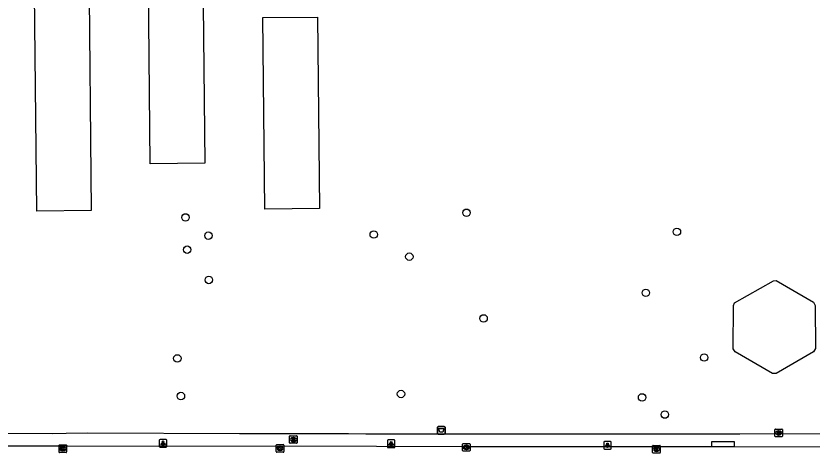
# Model space of a CAD drawing. Extents: x 161477 to 163040, y 383680 to 384868.
# Drawn here: x 162331 to 162435.8, y 384562.4 to 384619.9 of the extents above; entities that cross this region are included whole.
import ezdxf

# ---------------------------------------------------------------- set-up
doc = ezdxf.new("R2010")
doc.units = 0
for name, color, linetype in [('IMGEO_Afvalbak', 7, 'Continuous'), ('IMGEO_Boom', 7, 'Continuous'), ('IMGEO_Brandkraan', 7, 'Continuous'), ('IMGEO_Kolk', 7, 'Continuous'), ('IMGEO_Lichtpunt', 7, 'Continuous'), ('IMGEO_Pand', 7, 'Continuous'), ('IMGEO_Pand_vergunning_verleend', 7, 'Continuous'), ('IMGEO_Rijbaan_lokaal_open', 7, 'Continuous'), ('IMGEO_Voetpad_open', 7, 'Continuous')]:
    doc.layers.add(name, color=color, linetype=linetype)

msp = doc.modelspace()

# ---------------------------------------------------------------- linework, layer by layer
at = {"layer": 'IMGEO_Afvalbak'}
for p, q in [((162386.51, 384565.04), (162386.51, 384565.84)), ((162386.51, 384565.84), (162386.51, 384565.04)), ((162386.61, 384565.94), (162387.39, 384565.94)), ((162387.39, 384565.94), (162386.61, 384565.94)), ((162387.49, 384565.84), (162387.49, 384565.04)), ((162387.49, 384565.04), (162387.49, 384565.84)), ((162387.39, 384564.94), (162386.61, 384564.94)), ((162386.61, 384564.94), (162387.39, 384564.94))]:
    msp.add_line(p, q, dxfattribs=at)
msp.add_lwpolyline([(162386.65, 384565.65), (162387.35, 384565.65), (162387.2, 384565.18), (162386.8, 384565.18), (162386.65, 384565.65)], dxfattribs=at)
for centre, start, end in [((162386.61, 384565.84), 90, 180), ((162386.61, 384565.84), 90, 180), ((162387.39, 384565.84), 0, 90), ((162387.39, 384565.84), 360, 90), ((162386.61, 384565.04), 180, 270), ((162386.61, 384565.04), 180, 270), ((162387.39, 384565.04), 270, 0), ((162387.39, 384565.04), 270, 0)]:
    msp.add_arc(centre, 0.1, start, end, dxfattribs=at)
at = {"layer": 'IMGEO_Boom'}
for centre in [(162353.33, 384593.44), (162390.32, 384594.05), (162356.35, 384591.04), (162378.11, 384591.18), (162418.02, 384591.54), (162353.55, 384589.19), (162382.79, 384588.27), (162356.4, 384585.21), (162413.92, 384583.52), (162392.57, 384580.15), (162352.25, 384574.89), (162421.6, 384575), (162381.7, 384570.21), (162352.73, 384569.94), (162413.43, 384569.76), (162416.43, 384567.5)]:
    msp.add_circle(centre, 0.489, dxfattribs=at)
at = {"layer": 'IMGEO_Brandkraan'}
for p, q in [((162430.91, 384564.66), (162430.91, 384565.52)), ((162430.98, 384565.59), (162431.84, 384565.59)), ((162431.4, 384565.37), (162431.42, 384565.37)), ((162431.91, 384565.52), (162431.91, 384564.66)), ((162367.03, 384563.79), (162367.03, 384564.65)), ((162367.1, 384564.72), (162367.96, 384564.72)), ((162367.52, 384564.5), (162367.54, 384564.5)), ((162368.03, 384564.65), (162368.03, 384563.79)), ((162431.84, 384564.59), (162430.98, 384564.59)), ((162431.42, 384564.81), (162431.39, 384564.81)), ((162367.96, 384563.72), (162367.1, 384563.72)), ((162367.54, 384563.94), (162367.51, 384563.94))]:
    msp.add_line(p, q, dxfattribs=at)
for points in [[(162430.91, 384564.66), (162430.91, 384565.52)], [(162430.98, 384565.59), (162431.84, 384565.59)], [(162431.26, 384565.29), (162431.26, 384564.89), (162431.47, 384564.89)], [(162431.49, 384565.29), (162431.26, 384565.29)], [(162431.91, 384565.52), (162431.91, 384564.66)], [(162367.03, 384563.79), (162367.03, 384564.65)], [(162367.1, 384564.72), (162367.96, 384564.72)], [(162367.38, 384564.42), (162367.38, 384564.02), (162367.59, 384564.02)], [(162367.61, 384564.42), (162367.38, 384564.42)], [(162367.56, 384564.34), (162367.5, 384564.34), (162367.5, 384564.26)], [(162367.5, 384564.26), (162367.56, 384564.26)], [(162367.56, 384564.19), (162367.5, 384564.19), (162367.5, 384564.11)], [(162368.03, 384564.65), (162368.03, 384563.79)], [(162431.84, 384564.59), (162430.98, 384564.59)], [(162431.44, 384565.21), (162431.38, 384565.21), (162431.38, 384565.13)], [(162431.38, 384565.13), (162431.44, 384565.13)], [(162431.44, 384565.06), (162431.38, 384565.06), (162431.38, 384564.98)], [(162431.38, 384564.98), (162431.44, 384564.98)], [(162367.96, 384563.72), (162367.1, 384563.72)], [(162367.5, 384564.11), (162367.56, 384564.11)]]:
    msp.add_lwpolyline(points, dxfattribs=at)
for centre, radius, start, end in [((162430.99, 384565.51), 0.0765, 91.552, 178.448), ((162430.99, 384565.51), 0.0765, 91.552, 178.448), ((162431.49, 384565.14), 0.145, 59.4692, 91.5367), ((162431.52, 384565.19), 0.0922, 285.5137, 58.1501), ((162431.83, 384565.51), 0.0765, 1.552, 88.448), ((162431.83, 384565.51), 0.0765, 1.552, 88.448), ((162367.11, 384564.64), 0.0765, 91.552, 178.448), ((162367.11, 384564.64), 0.0765, 91.552, 178.448), ((162367.56, 384564.3), 0.0379, 267.8285, 90.9355), ((162367.56, 384564.15), 0.0404, 269.8759, 90.5077), ((162367.61, 384564.27), 0.145, 59.4692, 91.5367), ((162367.64, 384564.32), 0.0922, 285.5137, 58.1501), ((162367.64, 384564.13), 0.105, 301.3115, 78.989), ((162367.95, 384564.64), 0.0765, 1.552, 88.448), ((162367.95, 384564.64), 0.0765, 1.552, 88.448), ((162430.99, 384564.67), 0.0765, 181.552, 268.448), ((162430.99, 384564.67), 0.0765, 181.552, 268.448), ((162431.44, 384565.17), 0.0379, 267.8285, 90.9355), ((162431.44, 384565.02), 0.0404, 269.8759, 90.5077), ((162431.48, 384565.14), 0.251, 268.6676, 293.5347), ((162431.52, 384565), 0.105, 301.3115, 78.989), ((162431.83, 384564.67), 0.0765, 271.552, 358.448), ((162431.83, 384564.67), 0.0765, 271.552, 358.448), ((162367.11, 384563.8), 0.0765, 181.552, 268.448), ((162367.11, 384563.8), 0.0765, 181.552, 268.448), ((162367.6, 384564.27), 0.251, 268.6676, 293.5347), ((162367.95, 384563.8), 0.0765, 271.552, 358.448), ((162367.95, 384563.8), 0.0765, 271.552, 358.448)]:
    msp.add_arc(centre, radius, start, end, dxfattribs=at)
for centre, major_axis, ratio, start_param, end_param in [((162431.4, 384565.09), (-0.387, 0.002), 0.722429, 4.712389, 7.853982), ((162431.42, 384565.09), (-0.39, 0.002), 0.717154, 1.570796, 4.712389), ((162367.52, 384564.22), (-0.387, 0.002), 0.722429, 4.712389, 7.853982), ((162367.54, 384564.22), (-0.39, 0.002), 0.717154, 1.570796, 4.712389)]:
    msp.add_ellipse(centre, major_axis=major_axis, ratio=ratio, start_param=start_param, end_param=end_param, dxfattribs=at)
at = {"layer": 'IMGEO_Kolk'}
for p, q in [((162336.68, 384562.58), (162336.68, 384563.43)), ((162336.75, 384563.51), (162337.61, 384563.51)), ((162337.17, 384563.29), (162337.19, 384563.29)), ((162337.68, 384563.43), (162337.68, 384562.58)), ((162365.27, 384562.63), (162365.27, 384563.48)), ((162365.35, 384563.56), (162366.2, 384563.56)), ((162365.76, 384563.34), (162365.79, 384563.34)), ((162366.27, 384563.48), (162366.27, 384562.63)), ((162389.8, 384562.77), (162389.8, 384563.62)), ((162389.87, 384563.69), (162390.72, 384563.69)), ((162390.29, 384563.47), (162390.31, 384563.47)), ((162390.8, 384563.62), (162390.8, 384562.77)), ((162414.82, 384562.51), (162414.82, 384563.37)), ((162414.9, 384563.44), (162415.75, 384563.44)), ((162415.31, 384563.22), (162415.34, 384563.22)), ((162415.82, 384563.37), (162415.82, 384562.51)), ((162337.61, 384562.51), (162336.75, 384562.51)), ((162337.19, 384562.73), (162337.16, 384562.73)), ((162366.2, 384562.56), (162365.35, 384562.56)), ((162365.78, 384562.78), (162365.76, 384562.78)), ((162390.72, 384562.69), (162389.87, 384562.69)), ((162390.31, 384562.91), (162390.28, 384562.91)), ((162415.75, 384562.44), (162414.9, 384562.44)), ((162415.33, 384562.66), (162415.31, 384562.66))]:
    msp.add_line(p, q, dxfattribs=at)
for points in [[(162336.68, 384562.58), (162336.68, 384563.43)], [(162336.75, 384563.51), (162337.61, 384563.51)], [(162337, 384563.21), (162337.12, 384563.21), (162337.12, 384563.06), (162337.25, 384563.21), (162337.42, 384563.21), (162337.27, 384563.06), (162337.42, 384562.81), (162337.27, 384562.81), (162337.19, 384562.97), (162337.12, 384562.91), (162337.12, 384562.81), (162337, 384562.81), (162337, 384563.21)], [(162337.68, 384563.43), (162337.68, 384562.58)], [(162365.27, 384562.63), (162365.27, 384563.48)], [(162365.35, 384563.56), (162366.2, 384563.56)], [(162365.59, 384563.26), (162365.72, 384563.26), (162365.72, 384563.11), (162365.85, 384563.26), (162366.01, 384563.26), (162365.87, 384563.11), (162366.02, 384562.86), (162365.87, 384562.86), (162365.78, 384563.02), (162365.72, 384562.95), (162365.72, 384562.86), (162365.59, 384562.86), (162365.59, 384563.26)], [(162366.27, 384563.48), (162366.27, 384562.63)], [(162389.8, 384562.77), (162389.8, 384563.62)], [(162389.87, 384563.69), (162390.72, 384563.69)], [(162390.12, 384563.39), (162390.24, 384563.39), (162390.24, 384563.24), (162390.37, 384563.39), (162390.54, 384563.39), (162390.39, 384563.24), (162390.54, 384562.99), (162390.39, 384562.99), (162390.31, 384563.16), (162390.24, 384563.09), (162390.24, 384562.99), (162390.12, 384562.99), (162390.12, 384563.39)], [(162390.8, 384563.62), (162390.8, 384562.77)], [(162414.82, 384562.51), (162414.82, 384563.37)], [(162414.9, 384563.44), (162415.75, 384563.44)], [(162415.14, 384563.14), (162415.27, 384563.14), (162415.27, 384562.99), (162415.4, 384563.14), (162415.56, 384563.14), (162415.42, 384562.99), (162415.57, 384562.74), (162415.42, 384562.74), (162415.33, 384562.9), (162415.27, 384562.84), (162415.27, 384562.74), (162415.14, 384562.74), (162415.14, 384563.14)], [(162415.82, 384563.37), (162415.82, 384562.51)], [(162337.61, 384562.51), (162336.75, 384562.51)], [(162366.2, 384562.56), (162365.35, 384562.56)], [(162390.72, 384562.69), (162389.87, 384562.69)], [(162415.75, 384562.44), (162414.9, 384562.44)]]:
    msp.add_lwpolyline(points, dxfattribs=at)
for centre, start, end in [((162336.75, 384563.43), 91.552, 178.448), ((162336.75, 384563.43), 91.552, 178.448), ((162337.6, 384563.43), 1.552, 88.448), ((162337.6, 384563.43), 1.552, 88.448), ((162365.35, 384563.48), 91.552, 178.448), ((162365.35, 384563.48), 91.552, 178.448), ((162366.2, 384563.48), 1.552, 88.448), ((162366.2, 384563.48), 1.552, 88.448), ((162389.87, 384563.62), 91.552, 178.448), ((162389.87, 384563.62), 91.552, 178.448), ((162390.72, 384563.62), 1.552, 88.448), ((162390.72, 384563.62), 1.552, 88.448), ((162414.9, 384563.36), 91.552, 178.448), ((162414.9, 384563.36), 91.552, 178.448), ((162415.75, 384563.36), 1.552, 88.448), ((162415.75, 384563.36), 1.552, 88.448), ((162336.75, 384562.58), 181.552, 268.448), ((162336.75, 384562.58), 181.552, 268.448), ((162337.6, 384562.58), 271.552, 358.448), ((162337.6, 384562.58), 271.552, 358.448), ((162365.35, 384562.63), 181.552, 268.448), ((162365.35, 384562.63), 181.552, 268.448), ((162366.2, 384562.63), 271.552, 358.448), ((162366.2, 384562.63), 271.552, 358.448), ((162389.87, 384562.77), 181.552, 268.448), ((162389.87, 384562.77), 181.552, 268.448), ((162390.72, 384562.77), 271.552, 358.448), ((162390.72, 384562.77), 271.552, 358.448), ((162414.9, 384562.52), 181.552, 268.448), ((162414.9, 384562.52), 181.552, 268.448), ((162415.75, 384562.52), 271.552, 358.448), ((162415.75, 384562.52), 271.552, 358.448)]:
    msp.add_arc(centre, 0.0765, start, end, dxfattribs=at)
for centre, major_axis, ratio, start_param, end_param in [((162337.17, 384563.01), (-0.387, 0.002), 0.722429, 4.712389, 7.853982), ((162337.19, 384563.01), (-0.39, 0.002), 0.717154, 1.570796, 4.712389), ((162365.76, 384563.06), (-0.387, 0.002), 0.722429, 4.712389, 7.853982), ((162365.78, 384563.06), (-0.39, 0.002), 0.717154, 1.570796, 4.712389), ((162390.28, 384563.19), (-0.387, 0.002), 0.722429, 4.712389, 7.853982), ((162390.31, 384563.19), (-0.39, 0.002), 0.717154, 1.570796, 4.712389), ((162415.31, 384562.94), (-0.387, 0.002), 0.722429, 4.712389, 7.853982), ((162415.33, 384562.94), (-0.39, 0.002), 0.717154, 1.570796, 4.712389)]:
    msp.add_ellipse(centre, major_axis=major_axis, ratio=ratio, start_param=start_param, end_param=end_param, dxfattribs=at)
at = {"layer": 'IMGEO_Lichtpunt'}
for p, q in [((162350.78, 384564.22), (162349.98, 384564.22)), ((162350.78, 384564.22), (162349.98, 384564.22)), ((162349.88, 384564.13), (162349.88, 384563.32)), ((162349.88, 384564.13), (162349.88, 384563.32)), ((162349.98, 384563.23), (162350.78, 384563.23)), ((162349.98, 384563.23), (162350.78, 384563.23)), ((162350.88, 384563.32), (162350.88, 384564.13)), ((162350.88, 384563.32), (162350.88, 384564.13)), ((162379.9, 384564.07), (162379.9, 384563.26)), ((162379.9, 384564.07), (162379.9, 384563.26)), ((162380.81, 384564.16), (162380, 384564.16)), ((162380.81, 384564.16), (162380, 384564.16)), ((162380, 384563.16), (162380.81, 384563.16)), ((162380, 384563.16), (162380.81, 384563.16)), ((162380.9, 384563.26), (162380.9, 384564.07)), ((162380.9, 384563.26), (162380.9, 384564.07)), ((162408.38, 384563.85), (162408.38, 384563.05)), ((162408.38, 384563.85), (162408.38, 384563.05)), ((162409.28, 384563.95), (162408.47, 384563.95)), ((162409.28, 384563.95), (162408.47, 384563.95)), ((162409.37, 384563.05), (162409.37, 384563.85)), ((162409.37, 384563.05), (162409.37, 384563.85)), ((162408.47, 384562.95), (162409.28, 384562.95)), ((162408.47, 384562.95), (162409.28, 384562.95))]:
    msp.add_line(p, q, dxfattribs=at)
for points in [[(162350.26, 384563.79), (162350.3, 384563.76), (162350.11, 384563.5), (162350.07, 384563.53), (162350.26, 384563.79)], [(162350.36, 384563.74), (162350.41, 384563.74), (162350.41, 384563.42), (162350.36, 384563.42), (162350.36, 384563.74)], [(162350.47, 384563.76), (162350.51, 384563.79), (162350.69, 384563.53), (162350.66, 384563.5), (162350.47, 384563.76)], [(162380.28, 384563.73), (162380.32, 384563.7), (162380.13, 384563.44), (162380.09, 384563.47), (162380.28, 384563.73)], [(162380.38, 384563.68), (162380.43, 384563.68), (162380.43, 384563.36), (162380.38, 384563.36), (162380.38, 384563.68)], [(162380.49, 384563.7), (162380.53, 384563.73), (162380.72, 384563.47), (162380.68, 384563.44), (162380.49, 384563.7)], [(162408.75, 384563.52), (162408.79, 384563.49), (162408.6, 384563.23), (162408.56, 384563.25), (162408.75, 384563.52)], [(162408.85, 384563.47), (162408.9, 384563.47), (162408.9, 384563.15), (162408.85, 384563.15), (162408.85, 384563.47)], [(162408.96, 384563.49), (162409, 384563.52), (162409.19, 384563.25), (162409.15, 384563.23), (162408.96, 384563.49)]]:
    msp.add_lwpolyline(points, dxfattribs=at)
for centre in [(162350.38, 384563.93), (162380.4, 384563.86), (162408.88, 384563.65)]:
    msp.add_circle(centre, 0.0994, dxfattribs=at)
for centre, start, end in [((162349.98, 384564.13), 90, 180), ((162349.98, 384564.13), 90, 180), ((162350.78, 384564.13), 0, 90), ((162350.78, 384564.13), 0, 90), ((162349.98, 384563.32), 180, 270), ((162349.98, 384563.32), 180, 270), ((162350.78, 384563.32), 270, 0), ((162350.78, 384563.32), 270, 360), ((162380, 384564.07), 90, 180), ((162380, 384564.07), 90, 180), ((162380, 384563.26), 180, 270), ((162380, 384563.26), 180, 270), ((162380.81, 384564.07), 0, 90), ((162380.81, 384564.07), 0, 90), ((162380.81, 384563.26), 270, 0), ((162380.81, 384563.26), 270, 360), ((162408.47, 384563.85), 90, 180), ((162408.47, 384563.85), 90, 180), ((162409.28, 384563.85), 0, 90), ((162409.28, 384563.85), 0, 90), ((162408.47, 384563.05), 180, 270), ((162408.47, 384563.05), 180, 270), ((162409.28, 384563.05), 270, 0), ((162409.28, 384563.05), 270, 360)]:
    msp.add_arc(centre, 0.0946, start, end, dxfattribs=at)
at = {"layer": 'IMGEO_Pand'}
msp.add_lwpolyline([(162435.98, 384582.28), (162436.23, 384581.86), (162436.24, 384576.18), (162435.99, 384575.76), (162431.08, 384572.91), (162430.59, 384572.92), (162425.67, 384575.74), (162425.44, 384576.17), (162425.45, 384581.87), (162425.59, 384582.19), (162430.72, 384585.11), (162431.06, 384585.12), (162435.98, 384582.28)], dxfattribs=at)
at = {"layer": 'IMGEO_Pand_vergunning_verleend'}
for points in [[(162348.31, 384638.05), (162355.5, 384638.12), (162355.86, 384600.57), (162348.67, 384600.5), (162348.31, 384638.05)], [(162333.42, 384627.02), (162340.61, 384627.09), (162340.93, 384594.34), (162333.74, 384594.27), (162333.42, 384627.02)], [(162363.53, 384619.72), (162370.72, 384619.79), (162370.96, 384594.61), (162363.77, 384594.54), (162363.53, 384619.72)]]:
    msp.add_lwpolyline(points, dxfattribs=at)
at = {"layer": 'IMGEO_Rijbaan_lokaal_open'}
for points in [[(162201.94, 384563.4), (162202.34, 384563.39), (162244.22, 384563.42), (162256.4, 384563.4), (162280.8, 384563.42), (162324.08, 384563.4), (162328.74, 384563.4), (162335.42, 384563.38), (162337.83, 384563.38), (162378.46, 384563.33), (162390.28, 384563.3), (162403.79, 384563.32), (162422.55, 384563.29)], [(162422.55, 384563.29), (162425.58, 384563.29)], [(162425.58, 384563.29), (162440.26, 384563.28), (162456.71, 384563.33), (162472.12, 384563.35)]]:
    msp.add_lwpolyline(points, dxfattribs=at)
at = {"layer": 'IMGEO_Voetpad_open'}
for points in [[(162329.59, 384565.06), (162335.84, 384565.02), (162337.61, 384565.06), (162340.46, 384565.08), (162360.46, 384565.02), (162374.78, 384565), (162377.08, 384564.99), (162385.81, 384564.98), (162388.8, 384564.98), (162395.27, 384564.97), (162402.3, 384564.98), (162403.39, 384564.98), (162403.59, 384564.98), (162410.01, 384564.98), (162413.76, 384564.96), (162416.02, 384564.95), (162419.92, 384564.95), (162422.3, 384564.97), (162426.29, 384564.98), (162445.63, 384565.02)], [(162425.58, 384563.29), (162425.59, 384563.92), (162422.56, 384563.93), (162422.55, 384563.29)]]:
    msp.add_lwpolyline(points, dxfattribs=at)

doc.saveas('drawing.dxf')
